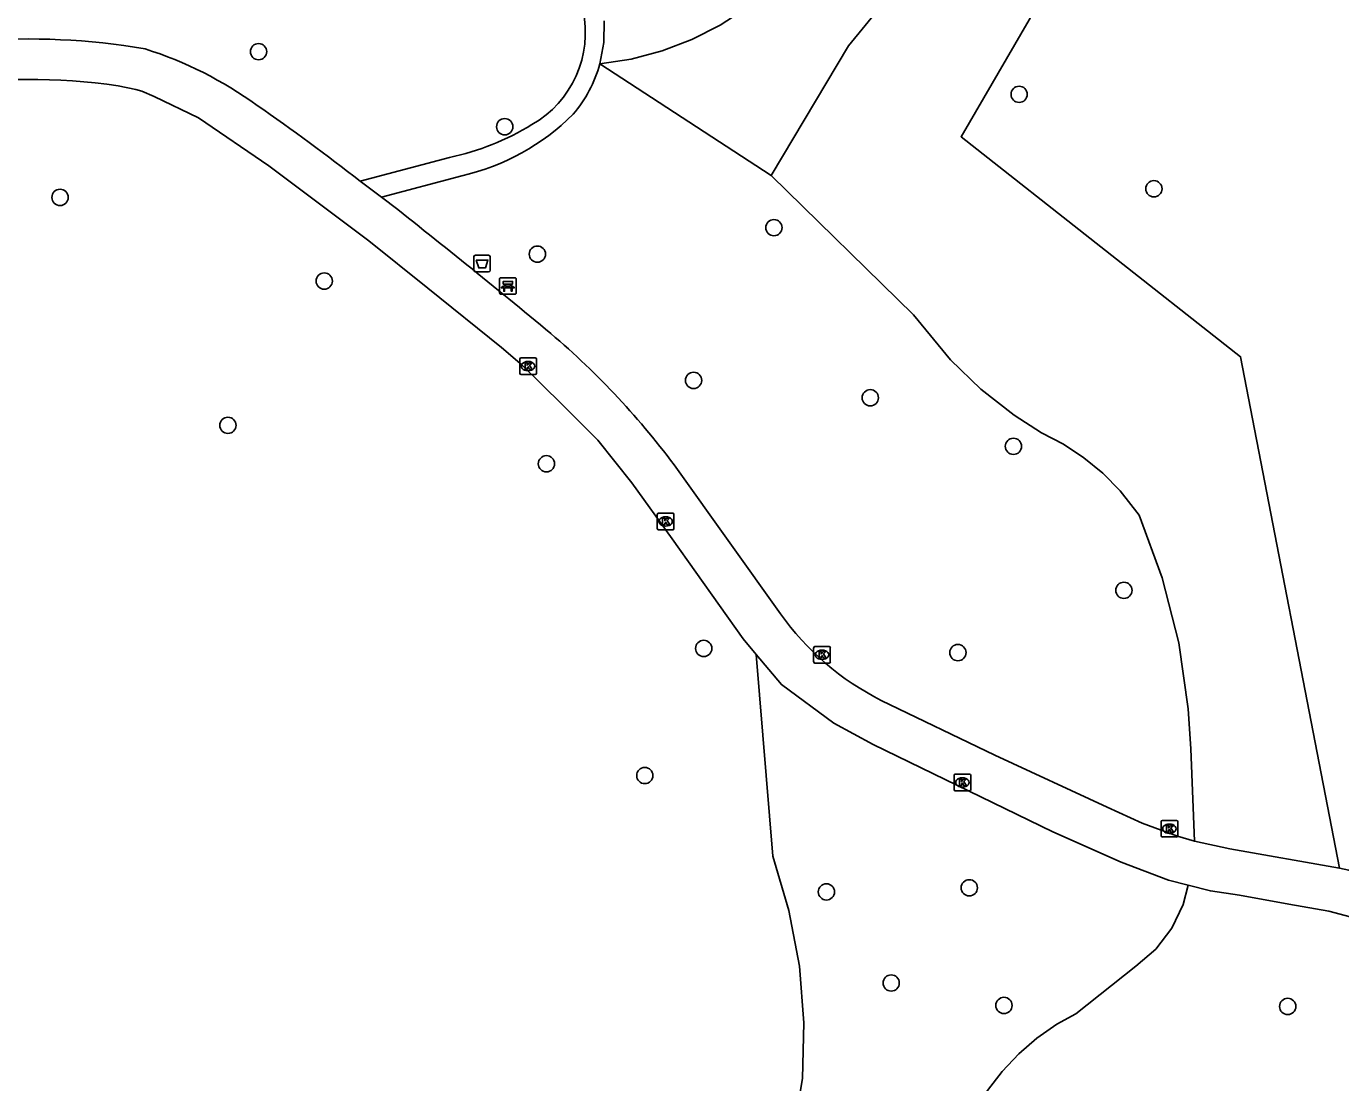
# Model space of a CAD drawing. Extents: x 160732 to 162105, y 387428 to 388479.
# Drawn here: x 160814 to 160892.9, y 388166.2 to 388229.7 of the extents above; entities that cross this region are included whole.
import ezdxf

# ---------------------------------------------------------------- set-up
doc = ezdxf.new("R2010")
doc.units = 0
for name, color, linetype in [('IMGEO_Afvalbak', 7, 'Continuous'), ('IMGEO_Bank', 7, 'Continuous'), ('IMGEO_Boom', 7, 'Continuous'), ('IMGEO_Groenvoorziening', 7, 'Continuous'), ('IMGEO_Kolk', 7, 'Continuous'), ('IMGEO_Voetpad_gesloten', 7, 'Continuous'), ('IMGEO_Voetpad_open', 7, 'Continuous')]:
    doc.layers.add(name, color=color, linetype=linetype)

msp = doc.modelspace()

# ---------------------------------------------------------------- linework, layer by layer
at = {"layer": 'IMGEO_Afvalbak'}
for p, q in [((160840.865, 388215.027), (160840.865, 388215.827)), ((160840.865, 388215.827), (160840.865, 388215.027)), ((160840.965, 388215.927), (160841.755, 388215.927)), ((160841.755, 388215.927), (160840.965, 388215.927)), ((160841.855, 388215.827), (160841.855, 388215.027)), ((160841.855, 388215.027), (160841.855, 388215.827)), ((160841.755, 388214.927), (160840.965, 388214.927)), ((160840.965, 388214.927), (160841.755, 388214.927))]:
    msp.add_line(p, q, dxfattribs=at)
msp.add_lwpolyline([(160841.008, 388215.641), (160841.712, 388215.641), (160841.563, 388215.171), (160841.157, 388215.171), (160841.008, 388215.641)], dxfattribs=at)
for centre, start, end in [((160840.965, 388215.827), 90, 180), ((160840.965, 388215.827), 90, 180), ((160841.755, 388215.827), 0, 90), ((160841.755, 388215.827), 360, 90), ((160840.965, 388215.027), 180, 270), ((160840.965, 388215.027), 180, 270), ((160841.755, 388215.027), 270, 0), ((160841.755, 388215.027), 270, 0)]:
    msp.add_arc(centre, 0.1, start, end, dxfattribs=at)
at = {"layer": 'IMGEO_Bank'}
for p, q in [((160842.412, 388213.656), (160842.412, 388214.497)), ((160842.412, 388214.497), (160842.412, 388213.656)), ((160842.487, 388214.581), (160843.328, 388214.581)), ((160843.328, 388214.581), (160842.487, 388214.581)), ((160842.721, 388214.087), (160842.721, 388214.193)), ((160842.765, 388214.193), (160842.765, 388214.087)), ((160843.053, 388214.199), (160842.771, 388214.199)), ((160843.059, 388214.087), (160843.059, 388214.193)), ((160843.103, 388214.193), (160843.103, 388214.087)), ((160843.412, 388214.506), (160843.412, 388213.665)), ((160843.412, 388213.665), (160843.412, 388214.506)), ((160843.337, 388213.581), (160842.496, 388213.581)), ((160842.496, 388213.581), (160843.337, 388213.581)), ((160843.109, 388213.979), (160842.716, 388213.979)), ((160842.771, 388214.081), (160843.053, 388214.081))]:
    msp.add_line(p, q, dxfattribs=at)
for points in [[(160842.715, 388214.199), (160842.629, 388214.199), (160842.629, 388214.36), (160843.192, 388214.36), (160843.192, 388214.199), (160843.109, 388214.199)], [(160842.659, 388213.979), (160842.517, 388213.979), (160842.629, 388214.081), (160842.715, 388214.081)], [(160842.709, 388213.972), (160842.709, 388213.765), (160842.666, 388213.765), (160842.666, 388213.972)], [(160843.109, 388214.081), (160843.192, 388214.081), (160843.304, 388213.979), (160843.165, 388213.979)], [(160843.159, 388213.972), (160843.159, 388213.765), (160843.115, 388213.765), (160843.115, 388213.972)]]:
    msp.add_lwpolyline(points, dxfattribs=at)
for centre, radius, start, end in [((160842.49, 388214.503), 0.0779, 92.4484, 184.28452), ((160842.49, 388214.503), 0.0779, 92.4484, 184.28452), ((160842.714, 388214.192), 0.00671, 2.89567, 87.10433), ((160842.771, 388214.192), 0.00671, 92.89567, 177.10433), ((160843.053, 388214.192), 0.00671, 2.89567, 87.10433), ((160843.11, 388214.192), 0.00671, 92.89567, 177.10433), ((160843.334, 388214.503), 0.0779, 2.4484, 94.28452), ((160843.334, 388214.503), 0.0779, 2.4484, 94.28452), ((160842.49, 388213.659), 0.0779, 182.4484, 274.28452), ((160842.49, 388213.659), 0.0779, 182.4484, 274.28452), ((160842.659, 388213.972), 0.00671, 2.89567, 87.10433), ((160842.716, 388213.972), 0.00671, 92.89567, 177.10433), ((160842.714, 388214.088), 0.00671, 272.89567, 357.10433), ((160842.771, 388214.088), 0.00671, 182.89567, 267.10433), ((160843.053, 388214.088), 0.00671, 272.89567, 357.10433), ((160843.11, 388214.088), 0.00671, 182.89567, 267.10433), ((160843.108, 388213.972), 0.00671, 2.89567, 87.10433), ((160843.165, 388213.972), 0.00671, 92.89567, 177.10433), ((160843.334, 388213.659), 0.0779, 272.4484, 4.28452), ((160843.334, 388213.659), 0.0779, 272.4484, 4.28452)]:
    msp.add_arc(centre, radius, start, end, dxfattribs=at)
at = {"layer": 'IMGEO_Boom'}
for centre in [(160827.936, 388228.161), (160873.615, 388225.597), (160842.72, 388223.651), (160881.705, 388219.922), (160816.017, 388219.407), (160858.886, 388217.587), (160844.683, 388215.995), (160831.882, 388214.38), (160854.062, 388208.41), (160864.675, 388207.367), (160826.096, 388205.71), (160873.273, 388204.45), (160845.228, 388203.399), (160879.903, 388195.796), (160854.672, 388192.306), (160869.934, 388192.056), (160851.135, 388184.671), (160862.041, 388177.68), (160870.619, 388177.923), (160865.93, 388172.206), (160872.702, 388170.856), (160889.742, 388170.795)]:
    msp.add_circle(centre, 0.489, dxfattribs=at)
at = {"layer": 'IMGEO_Groenvoorziening'}
for points in [[(160892.86, 388179.113), (160886.908, 388209.835), (160870.128, 388223.049), (160877.804, 388236.263), (160879.054, 388249.299), (160875.964, 388261.92), (160884.052, 388275.192), (160887.086, 388283.763), (160885.537, 388292.44), (160881.559, 388299.072), (160879.417, 388309.787), (160879.249, 388315.437)], [(160869.056, 388266.112), (160869.632, 388265.033), (160870.652, 388262.706), (160871.423, 388260.286), (160872.936, 388254.579), (160873.198, 388253.509), (160873.47, 388251.764), (160873.559, 388250), (160873.474, 388248.344), (160873.205, 388246.597), (160872.755, 388244.888), (160872.299, 388242.216), (160871.752, 388240.43), (160871.02, 388238.711), (160870.114, 388237.078), (160869.041, 388235.548), (160868.468, 388234.755), (160863.374, 388228.51), (160858.73, 388220.711)], [(160848.432, 388227.427), (160850.323, 388227.719), (160852.172, 388228.207), (160853.961, 388228.886), (160855.669, 388229.748), (160857.548, 388230.982)], [(160858.73, 388220.711), (160848.432, 388227.427)], [(160858.73, 388220.711), (160867.265, 388212.345), (160869.5, 388209.639), (160871.322, 388207.876), (160873.318, 388206.313), (160874.956, 388205.259), (160876.268, 388204.579), (160877.501, 388203.766), (160878.643, 388202.828), (160879.681, 388201.776), (160880.82, 388200.309), (160882.209, 388196.541), (160883.197, 388192.649), (160883.772, 388188.675), (160883.917, 388186.27), (160884.138, 388180.736)], [(160857.82, 388191.95), (160858.82, 388179.828), (160859.793, 388176.563), (160860.419, 388173.214), (160860.692, 388169.819), (160860.612, 388166.461), (160860.427, 388165.408), (160860.354, 388164.341), (160860.392, 388163.273), (160860.542, 388162.214), (160860.801, 388161.177), (160861.168, 388160.173), (160862.122, 388158.426), (160862.748, 388157.399), (160863.33, 388156.845), (160864.015, 388156.424), (160865.167, 388156.08), (160865.97, 388156.057), (160866.471, 388156.129), (160867.603, 388156.605), (160868.532, 388157.407), (160869.168, 388158.456), (160869.397, 388159.244)], [(160869.397, 388159.244), (160869.457, 388159.821), (160869.87, 388161.816), (160870.347, 388163.186), (160870.965, 388164.498), (160871.716, 388165.738), (160872.593, 388166.893), (160873.586, 388167.95), (160874.684, 388168.897), (160875.875, 388169.725), (160877.019, 388170.361), (160880.616, 388173.217), (160881.821, 388174.243), (160882.786, 388175.496), (160883.469, 388176.923), (160883.755, 388178.087)]]:
    msp.add_lwpolyline(points, dxfattribs=at)
at = {"layer": 'IMGEO_Kolk'}
for p, q in [((160843.624, 388208.843), (160843.624, 388209.695)), ((160843.699, 388209.769), (160844.551, 388209.769)), ((160844.112, 388209.549), (160844.137, 388209.549)), ((160844.625, 388209.695), (160844.625, 388208.843)), ((160844.551, 388208.769), (160843.699, 388208.769)), ((160844.135, 388208.989), (160844.11, 388208.989)), ((160851.884, 388199.509), (160851.884, 388200.361)), ((160851.959, 388200.435), (160852.811, 388200.435)), ((160852.372, 388200.215), (160852.397, 388200.215)), ((160852.885, 388200.361), (160852.885, 388199.509)), ((160852.811, 388199.435), (160851.959, 388199.435)), ((160852.395, 388199.655), (160852.37, 388199.655)), ((160861.274, 388191.5), (160861.274, 388192.352)), ((160861.349, 388192.426), (160862.201, 388192.426)), ((160861.762, 388192.206), (160861.787, 388192.206)), ((160862.275, 388192.352), (160862.275, 388191.5)), ((160862.201, 388191.426), (160861.349, 388191.426)), ((160861.785, 388191.646), (160861.76, 388191.646)), ((160869.704, 388183.832), (160869.704, 388184.684)), ((160869.779, 388184.758), (160870.631, 388184.758)), ((160870.192, 388184.538), (160870.217, 388184.538)), ((160870.705, 388184.684), (160870.705, 388183.832)), ((160870.631, 388183.758), (160869.779, 388183.758)), ((160870.215, 388183.978), (160870.19, 388183.978)), ((160882.139, 388181.051), (160882.139, 388181.903)), ((160882.214, 388181.977), (160883.066, 388181.977)), ((160882.627, 388181.757), (160882.652, 388181.757)), ((160883.14, 388181.903), (160883.14, 388181.051)), ((160883.066, 388180.977), (160882.214, 388180.977)), ((160882.65, 388181.197), (160882.625, 388181.197))]:
    msp.add_line(p, q, dxfattribs=at)
for points in [[(160843.624, 388208.843), (160843.624, 388209.695)], [(160843.699, 388209.769), (160844.551, 388209.769)], [(160843.945, 388209.469), (160844.068, 388209.469), (160844.068, 388209.318), (160844.198, 388209.469), (160844.362, 388209.469), (160844.216, 388209.318), (160844.369, 388209.069), (160844.217, 388209.069), (160844.132, 388209.233), (160844.068, 388209.166), (160844.068, 388209.069), (160843.945, 388209.069), (160843.945, 388209.469)], [(160844.625, 388209.695), (160844.625, 388208.843)], [(160844.551, 388208.769), (160843.699, 388208.769)], [(160851.884, 388199.509), (160851.884, 388200.361)], [(160851.959, 388200.435), (160852.811, 388200.435)], [(160852.205, 388200.135), (160852.328, 388200.135), (160852.328, 388199.984), (160852.458, 388200.135), (160852.622, 388200.135), (160852.476, 388199.984), (160852.629, 388199.735), (160852.477, 388199.735), (160852.392, 388199.899), (160852.328, 388199.832), (160852.328, 388199.735), (160852.205, 388199.735), (160852.205, 388200.135)], [(160852.885, 388200.361), (160852.885, 388199.509)], [(160852.811, 388199.435), (160851.959, 388199.435)], [(160861.274, 388191.5), (160861.274, 388192.352)], [(160861.349, 388192.426), (160862.201, 388192.426)], [(160861.595, 388192.126), (160861.718, 388192.126), (160861.718, 388191.975), (160861.848, 388192.126), (160862.012, 388192.126), (160861.866, 388191.975), (160862.019, 388191.726), (160861.867, 388191.726), (160861.782, 388191.89), (160861.718, 388191.823), (160861.718, 388191.726), (160861.595, 388191.726), (160861.595, 388192.126)], [(160862.275, 388192.352), (160862.275, 388191.5)], [(160862.201, 388191.426), (160861.349, 388191.426)], [(160869.704, 388183.832), (160869.704, 388184.684)], [(160869.779, 388184.758), (160870.631, 388184.758)], [(160870.025, 388184.458), (160870.148, 388184.458), (160870.148, 388184.307), (160870.278, 388184.458), (160870.442, 388184.458), (160870.296, 388184.307), (160870.449, 388184.058), (160870.297, 388184.058), (160870.212, 388184.222), (160870.148, 388184.155), (160870.148, 388184.058), (160870.025, 388184.058), (160870.025, 388184.458)], [(160870.705, 388184.684), (160870.705, 388183.832)], [(160870.631, 388183.758), (160869.779, 388183.758)], [(160882.139, 388181.051), (160882.139, 388181.903)], [(160882.214, 388181.977), (160883.066, 388181.977)], [(160883.14, 388181.903), (160883.14, 388181.051)], [(160883.066, 388180.977), (160882.214, 388180.977)], [(160882.46, 388181.677), (160882.583, 388181.677), (160882.583, 388181.526), (160882.713, 388181.677), (160882.877, 388181.677), (160882.731, 388181.526), (160882.884, 388181.277), (160882.732, 388181.277), (160882.647, 388181.441), (160882.583, 388181.374), (160882.583, 388181.277), (160882.46, 388181.277), (160882.46, 388181.677)]]:
    msp.add_lwpolyline(points, dxfattribs=at)
for centre, start, end in [((160843.701, 388209.693), 91.55205, 178.44795), ((160843.701, 388209.693), 91.55205, 178.44795), ((160844.549, 388209.693), 1.55205, 88.44795), ((160844.549, 388209.693), 1.55205, 88.44795), ((160843.701, 388208.845), 181.55205, 268.44795), ((160843.701, 388208.845), 181.55205, 268.44795), ((160844.549, 388208.845), 271.55205, 358.44795), ((160844.549, 388208.845), 271.55205, 358.44795), ((160851.961, 388200.359), 91.55205, 178.44795), ((160851.961, 388200.359), 91.55205, 178.44795), ((160852.809, 388200.359), 1.55205, 88.44795), ((160852.809, 388200.359), 1.55205, 88.44795), ((160851.961, 388199.511), 181.55205, 268.44795), ((160851.961, 388199.511), 181.55205, 268.44795), ((160852.809, 388199.511), 271.55205, 358.44795), ((160852.809, 388199.511), 271.55205, 358.44795), ((160861.351, 388192.35), 91.55205, 178.44795), ((160861.351, 388192.35), 91.55205, 178.44795), ((160862.199, 388192.35), 1.55205, 88.44795), ((160862.199, 388192.35), 1.55205, 88.44795), ((160861.351, 388191.502), 181.55205, 268.44795), ((160861.351, 388191.502), 181.55205, 268.44795), ((160862.199, 388191.502), 271.55205, 358.44795), ((160862.199, 388191.502), 271.55205, 358.44795), ((160869.781, 388184.682), 91.55205, 178.44795), ((160869.781, 388184.682), 91.55205, 178.44795), ((160870.629, 388184.682), 1.55205, 88.44795), ((160870.629, 388184.682), 1.55205, 88.44795), ((160869.781, 388183.834), 181.55205, 268.44795), ((160869.781, 388183.834), 181.55205, 268.44795), ((160870.629, 388183.834), 271.55205, 358.44795), ((160870.629, 388183.834), 271.55205, 358.44795), ((160882.216, 388181.901), 91.55205, 178.44795), ((160882.216, 388181.901), 91.55205, 178.44795), ((160883.064, 388181.901), 1.55205, 88.44795), ((160883.064, 388181.901), 1.55205, 88.44795), ((160882.216, 388181.053), 181.55205, 268.44795), ((160882.216, 388181.053), 181.55205, 268.44795), ((160883.064, 388181.053), 271.55205, 358.44795), ((160883.064, 388181.053), 271.55205, 358.44795)]:
    msp.add_arc(centre, 0.0765, start, end, dxfattribs=at)
for centre, major_axis, ratio, start_param, end_param in [((160844.111, 388209.269), (-0.387, 0.002), 0.722429, 4.712389, 7.853982), ((160844.136, 388209.269), (-0.39, 0.002), 0.717154, 1.570796, 4.712389), ((160852.371, 388199.935), (-0.387, 0.002), 0.722429, 4.712389, 7.853982), ((160852.396, 388199.935), (-0.39, 0.002), 0.717154, 1.570796, 4.712389), ((160861.761, 388191.926), (-0.387, 0.002), 0.722429, 4.712389, 7.853982), ((160861.786, 388191.926), (-0.39, 0.002), 0.717154, 1.570796, 4.712389), ((160870.191, 388184.258), (-0.387, 0.002), 0.722429, 4.712389, 7.853982), ((160870.216, 388184.258), (-0.39, 0.002), 0.717154, 1.570796, 4.712389), ((160882.626, 388181.477), (-0.387, 0.002), 0.722429, 4.712389, 7.853982), ((160882.651, 388181.477), (-0.39, 0.002), 0.717154, 1.570796, 4.712389)]:
    msp.add_ellipse(centre, major_axis=major_axis, ratio=ratio, start_param=start_param, end_param=end_param, dxfattribs=at)
at = {"layer": 'IMGEO_Voetpad_gesloten'}
for points in [[(160819.507, 388226.104), (160820.571, 388225.893), (160820.921, 388225.779), (160821.672, 388225.465), (160824.325, 388224.183), (160828.548, 388221.297), (160834.563, 388216.801), (160838.1, 388213.953), (160842.532, 388210.395), (160843.768, 388209.326), (160846.178, 388206.959), (160848.311, 388204.824), (160850.363, 388202.254), (160852.768, 388198.891), (160857.036, 388192.891), (160857.82, 388191.95)], [(160835.329, 388219.424), (160834.044, 388220.376)], [(160859.278, 388194.394), (160853.094, 388203.05)], [(160857.82, 388191.95), (160859.334, 388190.134), (160862.491, 388187.825), (160864.857, 388186.535), (160875.633, 388181.291), (160879.74, 388179.461), (160882.588, 388178.386), (160883.755, 388178.087)], [(160884.138, 388180.736), (160883.121, 388181.026), (160880.997, 388181.81), (160878.899, 388182.763), (160872.149, 388185.892), (160865.328, 388189.187)], [(160892.86, 388179.113), (160886.271, 388180.271), (160884.138, 388180.736)], [(160883.755, 388178.087), (160885.102, 388177.742), (160886.842, 388177.489), (160889.804, 388176.945), (160892.214, 388176.523), (160894.471, 388175.928), (160896.851, 388175.157), (160899.383, 388174.014), (160904.097, 388172.02), (160907.396, 388170.73), (160912.603, 388168.789), (160920.712, 388165.988), (160921.424, 388165.76), (160923.969, 388164.717), (160925.389, 388163.906), (160926.621, 388163.045), (160928.043, 388161.689), (160929.862, 388159.771), (160931.11, 388158.34), (160931.856, 388156.931), (160933.914, 388146.904), (160934.095, 388146.105)]]:
    msp.add_lwpolyline(points, dxfattribs=at)
for centre, radius, start, end in [((160814.111, 388187.409), 41.516, 80.27845, 108.48159), ((160813.943, 388205.724), 23.717, 54.07921, 72.38314), ((160814.222, 388190.489), 36.005, 81.55916, 99.15859), ((160750.451, 388113.313), 135.832, 52.01812, 55.25931), ((160578.086, 387890.417), 417.636, 50.18746, 51.97899), ((160815.319, 388175.516), 46.745, 36.08789, 49.80264), ((160872.735, 388203.911), 16.482, 215.2691, 243.2963), ((160882.066, 388134.421), 45.977, 65.14392, 76.42202)]:
    msp.add_arc(centre, radius, start, end, dxfattribs=at)
at = {"layer": 'IMGEO_Voetpad_open'}
for points in [[(160848.432, 388227.427), (160848.672, 388228.716), (160848.696, 388230.005)], [(160839.408, 388221.798), (160834.044, 388220.376)], [(160835.329, 388219.424), (160840.142, 388220.704)]]:
    msp.add_lwpolyline(points, dxfattribs=at)
for centre, radius, start, end in [((160841.236, 388229.286), 6.326, 299.50546, 12.39152), ((160840.774, 388229.538), 7.944, 319.66334, 344.59076), ((160837.049, 388234.207), 13.853, 282.9003, 314.90729), ((160836.004, 388237.445), 16.013, 282.27179, 301.41892)]:
    msp.add_arc(centre, radius, start, end, dxfattribs=at)

doc.saveas('drawing.dxf')
